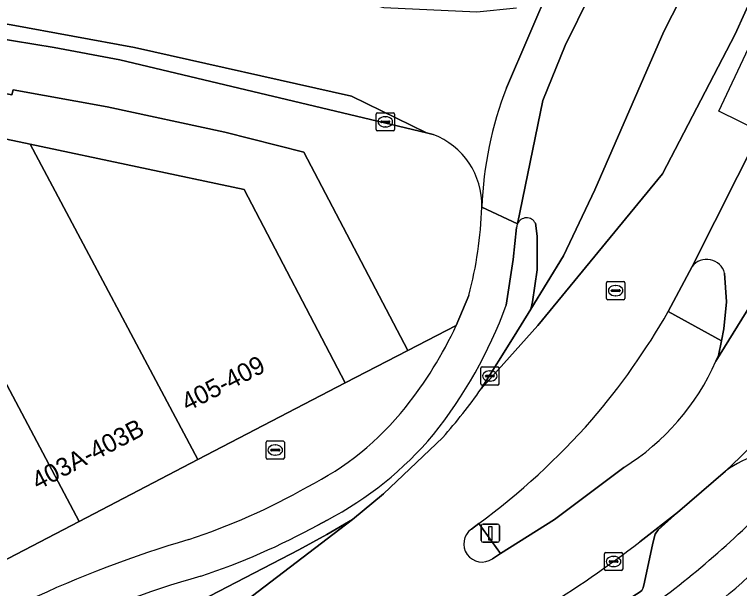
# Model space of a CAD drawing. Extents: x 163008 to 163854, y 382777 to 383982.
# Drawn here: x 163684.94 to 163724.75, y 383809.2 to 383840.73 of the extents above; entities that cross this region are included whole.
import ezdxf

# ---------------------------------------------------------------- set-up
doc = ezdxf.new("R2010")
doc.units = 0
for name, color, linetype in [('IMGEO_Berm_open', 7, 'Continuous'), ('IMGEO_Brandkraan', 7, 'Continuous'), ('IMGEO_Fietspad_open', 7, 'Continuous'), ('IMGEO_Kolk', 7, 'Continuous'), ('IMGEO_Lichtmast', 7, 'Continuous'), ('IMGEO_Pand', 7, 'Continuous'), ('IMGEO_Pand_nummerreeks', 7, 'Continuous'), ('IMGEO_Parkeervlak_open', 7, 'Continuous'), ('IMGEO_Rijbaan_lokaal_gesloten', 7, 'Continuous'), ('IMGEO_Rijbaan_lokaal_open', 7, 'Continuous'), ('IMGEO_Rioolput', 7, 'Continuous'), ('IMGEO_Verkeerseiland_open', 7, 'Continuous'), ('IMGEO_Voetpad_open', 7, 'Continuous')]:
    doc.layers.add(name, color=color, linetype=linetype)

msp = doc.modelspace()

# ---------------------------------------------------------------- linework, layer by layer
at = {"layer": 'IMGEO_Berm_open'}
for points in [[(163710.565, 383820.17), (163712.369, 383823.064), (163713.29, 383824.539), (163713.383, 383824.949), (163713.631, 383826.698), (163713.631, 383828.551), (163713.542, 383829.263)], [(163712.512, 383829.039), (163712.33, 383827.27), (163711.934, 383824.758)], [(163700.558, 383811.331), (163702.091, 383812.175), (163703.506, 383812.992), (163705.203, 383814.394), (163708.459, 383817.501)], [(163702.104, 383812.962), (163701.593, 383812.686)], [(163660.538, 383790.586), (163669.117, 383795.033), (163668.887, 383795.476), (163675.812, 383799.066), (163676.042, 383798.623), (163700.558, 383811.331)]]:
    msp.add_lwpolyline(points, dxfattribs=at)
for centre, radius, start, end in [((163713.056, 383829.018), 0.544, 26.7677, 157.5173), ((163713.114, 383829.005), 0.603, 158.4981, 176.7689), ((163688.329, 383833.37), 25.127, 321.3, 339.9553), ((163685.242, 383837.986), 30.962, 318.5771, 324.8718), ((163693.186, 383830.011), 19.241, 297.6135, 320.0645), ((163682.634, 383847.277), 39.446, 288.5306, 298.7272), ((163709.634, 383758.571), 53.305, 105.7444, 115.7095)]:
    msp.add_arc(centre, radius, start, end, dxfattribs=at)
at = {"layer": 'IMGEO_Brandkraan'}
for p, q in [((163698.832, 383817.305), (163699.684, 383817.305)), ((163698.757, 383816.379), (163698.757, 383817.231)), ((163699.245, 383817.085), (163699.27, 383817.085)), ((163699.758, 383817.231), (163699.758, 383816.379)), ((163699.016, 383816.799), (163699.016, 383816.811)), ((163699.454, 383816.762), (163699.056, 383816.762)), ((163699.059, 383816.848), (163699.457, 383816.848)), ((163699.268, 383816.525), (163699.243, 383816.525)), ((163699.5, 383816.811), (163699.5, 383816.799)), ((163699.684, 383816.305), (163698.832, 383816.305))]:
    msp.add_line(p, q, dxfattribs=at)
for points in [[(163698.832, 383817.305), (163699.684, 383817.305)], [(163698.757, 383816.379), (163698.757, 383817.231)], [(163699.758, 383817.231), (163699.758, 383816.379)], [(163699.684, 383816.305), (163698.832, 383816.305)]]:
    msp.add_lwpolyline(points, dxfattribs=at)
for centre, radius, start, end in [((163698.834, 383817.229), 0.0765, 91.552, 178.448), ((163698.834, 383817.229), 0.0765, 91.552, 178.448), ((163699.682, 383817.229), 0.0765, 1.552, 88.448), ((163699.682, 383817.229), 0.0765, 1.552, 88.448), ((163699.056, 383816.808), 0.0403, 85.8775, 175.7526), ((163699.053, 383816.798), 0.0366, 178.938, 274.7102), ((163699.457, 383816.805), 0.043, 264.8664, 352.4533), ((163699.461, 383816.81), 0.0386, 1.7309, 96.639), ((163698.834, 383816.381), 0.0765, 181.552, 268.448), ((163698.834, 383816.381), 0.0765, 181.552, 268.448), ((163699.682, 383816.381), 0.0765, 271.552, 358.448), ((163699.682, 383816.381), 0.0765, 271.552, 358.448)]:
    msp.add_arc(centre, radius, start, end, dxfattribs=at)
for centre, major_axis, ratio, start_param, end_param in [((163699.244, 383816.805), (-0.387, 0.002), 0.722429, 4.712389, 7.853982), ((163699.269, 383816.805), (-0.39, 0.002), 0.717154, 1.570796, 4.712389)]:
    msp.add_ellipse(centre, major_axis=major_axis, ratio=ratio, start_param=start_param, end_param=end_param, dxfattribs=at)
at = {"layer": 'IMGEO_Fietspad_open'}
for points in [[(163712.553, 383829.226), (163710.595, 383830.15)], [(163711.934, 383824.758), (163712.33, 383827.27), (163712.512, 383829.039)], [(163709.893, 383825.302), (163709.199, 383823.653)], [(163701.593, 383812.686), (163702.104, 383812.962)]]:
    msp.add_lwpolyline(points, dxfattribs=at)
for centre, radius, start, end in [((163688.051, 383830.94), 22.558, 345.5275, 357.9939), ((163713.114, 383829.005), 0.603, 158.4981, 176.7689), ((163688.329, 383833.37), 25.127, 321.3, 339.9553), ((163688.675, 383833.271), 22.666, 321.4576, 334.8913), ((163693.842, 383829.149), 16.056, 296.5522, 321.4751), ((163693.186, 383830.011), 19.241, 297.6135, 320.0645), ((163688.415, 383851.063), 53.173, 308.0678, 318.6041), ((163682.994, 383846.528), 36.503, 288.3785, 299.5905), ((163682.634, 383847.277), 39.446, 288.5306, 298.7272), ((163711.739, 383753.222), 61.144, 106.37285, 115.27752), ((163688.108, 383851.02), 55.444, 304.7435, 312.5453), ((163709.634, 383758.571), 53.305, 105.7444, 115.7095), ((163681.006, 383861.79), 66.191, 298.44111, 307.39129)]:
    msp.add_arc(centre, radius, start, end, dxfattribs=at)
at = {"layer": 'IMGEO_Kolk'}
for p, q in [((163704.801, 383834.41), (163704.801, 383835.262)), ((163704.876, 383835.336), (163705.728, 383835.336)), ((163705.802, 383835.262), (163705.802, 383834.41)), ((163705.06, 383834.83), (163705.06, 383834.842)), ((163705.103, 383834.879), (163705.501, 383834.879)), ((163705.289, 383835.116), (163705.314, 383835.116)), ((163705.544, 383834.842), (163705.544, 383834.83)), ((163705.498, 383834.793), (163705.1, 383834.793)), ((163705.312, 383834.556), (163705.287, 383834.556)), ((163705.728, 383834.336), (163704.876, 383834.336)), ((163710.542, 383820.446), (163710.542, 383821.298)), ((163710.617, 383821.372), (163711.469, 383821.372)), ((163711.543, 383821.298), (163711.543, 383820.446)), ((163710.844, 383820.915), (163711.242, 383820.915)), ((163711.03, 383821.152), (163711.055, 383821.152)), ((163710.801, 383820.866), (163710.801, 383820.878)), ((163711.239, 383820.829), (163710.841, 383820.829)), ((163711.053, 383820.592), (163711.028, 383820.592)), ((163711.285, 383820.878), (163711.285, 383820.866)), ((163711.469, 383820.372), (163710.617, 383820.372)), ((163717.336, 383810.256), (163717.336, 383811.108)), ((163717.411, 383811.182), (163718.263, 383811.182)), ((163717.824, 383810.962), (163717.849, 383810.962)), ((163718.337, 383811.108), (163718.337, 383810.256)), ((163717.595, 383810.676), (163717.595, 383810.688)), ((163718.033, 383810.639), (163717.635, 383810.639)), ((163717.638, 383810.725), (163718.036, 383810.725)), ((163718.079, 383810.688), (163718.079, 383810.676)), ((163718.263, 383810.182), (163717.411, 383810.182)), ((163717.847, 383810.402), (163717.822, 383810.402))]:
    msp.add_line(p, q, dxfattribs=at)
for points in [[(163704.801, 383834.41), (163704.801, 383835.262)], [(163704.876, 383835.336), (163705.728, 383835.336)], [(163705.802, 383835.262), (163705.802, 383834.41)], [(163705.728, 383834.336), (163704.876, 383834.336)], [(163710.542, 383820.446), (163710.542, 383821.298)], [(163710.617, 383821.372), (163711.469, 383821.372)], [(163711.543, 383821.298), (163711.543, 383820.446)], [(163711.469, 383820.372), (163710.617, 383820.372)], [(163717.336, 383810.256), (163717.336, 383811.108)], [(163717.411, 383811.182), (163718.263, 383811.182)], [(163718.337, 383811.108), (163718.337, 383810.256)], [(163718.263, 383810.182), (163717.411, 383810.182)]]:
    msp.add_lwpolyline(points, dxfattribs=at)
for centre, radius, start, end in [((163704.878, 383835.26), 0.0765, 91.552, 178.448), ((163704.878, 383835.26), 0.0765, 91.552, 178.448), ((163705.726, 383835.26), 0.0765, 1.552, 88.448), ((163705.726, 383835.26), 0.0765, 1.552, 88.448), ((163705.1, 383834.839), 0.0403, 85.8775, 175.7526), ((163705.097, 383834.829), 0.0366, 178.938, 274.7102), ((163705.501, 383834.836), 0.043, 264.8664, 352.4533), ((163705.505, 383834.841), 0.0386, 1.7309, 96.639), ((163704.878, 383834.412), 0.0765, 181.552, 268.448), ((163704.878, 383834.412), 0.0765, 181.552, 268.448), ((163705.726, 383834.412), 0.0765, 271.552, 358.448), ((163705.726, 383834.412), 0.0765, 271.552, 358.448), ((163710.619, 383821.296), 0.0765, 91.552, 178.448), ((163710.619, 383821.296), 0.0765, 91.552, 178.448), ((163711.467, 383821.296), 0.0765, 1.552, 88.448), ((163711.467, 383821.296), 0.0765, 1.552, 88.448), ((163710.841, 383820.875), 0.0403, 85.8775, 175.7526), ((163711.246, 383820.877), 0.0386, 1.7309, 96.639), ((163710.838, 383820.865), 0.0366, 178.938, 274.7102), ((163711.242, 383820.872), 0.043, 264.8664, 352.4533), ((163710.619, 383820.448), 0.0765, 181.552, 268.448), ((163710.619, 383820.448), 0.0765, 181.552, 268.448), ((163711.467, 383820.448), 0.0765, 271.552, 358.448), ((163711.467, 383820.448), 0.0765, 271.552, 358.448), ((163717.413, 383811.106), 0.0765, 91.552, 178.448), ((163717.413, 383811.106), 0.0765, 91.552, 178.448), ((163718.261, 383811.106), 0.0765, 1.552, 88.448), ((163718.261, 383811.106), 0.0765, 1.552, 88.448), ((163717.635, 383810.685), 0.0403, 85.8775, 175.7526), ((163717.632, 383810.675), 0.0366, 178.938, 274.7102), ((163718.036, 383810.682), 0.043, 264.8664, 352.4533), ((163718.04, 383810.687), 0.0386, 1.7309, 96.639), ((163717.413, 383810.258), 0.0765, 181.552, 268.448), ((163717.413, 383810.258), 0.0765, 181.552, 268.448), ((163718.261, 383810.258), 0.0765, 271.552, 358.448), ((163718.261, 383810.258), 0.0765, 271.552, 358.448)]:
    msp.add_arc(centre, radius, start, end, dxfattribs=at)
for centre, major_axis, ratio, start_param, end_param in [((163705.288, 383834.836), (-0.387, 0.002), 0.722429, 4.712389, 7.853982), ((163705.313, 383834.836), (-0.39, 0.002), 0.717154, 1.570796, 4.712389), ((163711.029, 383820.872), (-0.387, 0.002), 0.722429, 4.712389, 7.853982), ((163711.054, 383820.872), (-0.39, 0.002), 0.717154, 1.570796, 4.712389), ((163717.823, 383810.682), (-0.387, 0.002), 0.722429, 4.712389, 7.853982), ((163717.848, 383810.682), (-0.39, 0.002), 0.717154, 1.570796, 4.712389)]:
    msp.add_ellipse(centre, major_axis=major_axis, ratio=ratio, start_param=start_param, end_param=end_param, dxfattribs=at)
at = {"layer": 'IMGEO_Lichtmast'}
for p, q in [((163710.572, 383811.838), (163710.572, 383812.638)), ((163710.572, 383812.638), (163710.572, 383811.838)), ((163710.672, 383812.738), (163711.462, 383812.738)), ((163711.462, 383812.738), (163710.672, 383812.738)), ((163711.562, 383812.638), (163711.562, 383811.838)), ((163711.562, 383811.838), (163711.562, 383812.638)), ((163711.462, 383811.738), (163710.672, 383811.738)), ((163710.672, 383811.738), (163711.462, 383811.738))]:
    msp.add_line(p, q, dxfattribs=at)
msp.add_lwpolyline([(163710.992, 383812.613), (163711.142, 383812.613), (163711.142, 383811.863), (163710.992, 383811.863), (163710.992, 383812.613)], dxfattribs=at)
for centre, start, end in [((163710.672, 383812.638), 90, 180), ((163710.672, 383812.638), 90, 180), ((163711.462, 383812.638), 0, 90), ((163711.462, 383812.638), 360, 90), ((163710.672, 383811.838), 180, 270), ((163710.672, 383811.838), 180, 270), ((163711.462, 383811.838), 270, 0), ((163711.462, 383811.838), 270, 0)]:
    msp.add_arc(centre, 0.1, start, end, dxfattribs=at)
at = {"layer": 'IMGEO_Pand'}
for points in [[(163695.012, 383816.285), (163685.801, 383833.602), (163680.739, 383834.673), (163677.879, 383833.353), (163678.036, 383833.051), (163677.848, 383832.953), (163688.487, 383812.887)], [(163695.012, 383816.285), (163703.098, 383820.495), (163697.558, 383831.114), (163685.801, 383833.602)], [(163677.848, 383832.953), (163673.712, 383830.788), (163672.702, 383830.259), (163671.16, 383829.452), (163672.843, 383826.235), (163669.76, 383824.62), (163671.949, 383820.346), (163674.082, 383816.182), (163678.523, 383807.699), (163688.487, 383812.887)]]:
    msp.add_lwpolyline(points, close=True, dxfattribs=at)
at = {"layer": 'IMGEO_Parkeervlak_open'}
for points in [[(163702.565, 383799.868), (163709.272, 383803.357), (163715.218, 383806.45), (163716.043, 383806.96), (163719.237, 383808.981), (163719.379, 383809.083), (163719.459, 383809.242), (163719.528, 383809.548), (163719.988, 383811.685), (163720.114, 383812.179), (163720.289, 383812.43), (163721.34, 383813.373), (163719.27, 383811.767)], [(163696.608, 383807.729), (163703.506, 383812.992), (163702.091, 383812.175), (163700.558, 383811.331), (163676.042, 383798.623), (163669.117, 383795.033), (163660.538, 383790.586)]]:
    msp.add_lwpolyline(points, dxfattribs=at)
msp.add_arc((163684.462, 383856.664), 56.809, 294.4895, 307.7861, dxfattribs=at)
at = {"layer": 'IMGEO_Rijbaan_lokaal_gesloten'}
for points in [[(163720.834, 383824.413), (163722.142, 383826.895), (163725.888, 383834.313), (163723.607, 383835.424), (163740.809, 383871.949), (163739.261, 383872.368), (163737.042, 383867.604), (163733.53, 383859.598), (163724.518, 383839.649), (163720.529, 383831.978), (163713.678, 383823.652), (163710.565, 383820.17)], [(163730.02, 383832.301), (163725.888, 383834.313), (163722.142, 383826.895)], [(163735.248, 383829.755), (163730.02, 383832.301), (163723.455, 383821.689)], [(163723.927, 383826.527), (163724.035, 383824.94), (163723.888, 383823.461), (163723.753, 383822.801), (163723.587, 383821.998), (163723.455, 383821.689), (163730.02, 383832.301)], [(163708.459, 383817.501), (163705.203, 383814.394), (163703.506, 383812.992), (163696.608, 383807.729)], [(163718.395, 383815.846), (163714.599, 383812.992), (163711.623, 383811.13), (163711.18, 383810.836)], [(163719.27, 383811.767), (163721.34, 383813.373), (163723.975, 383815.655)], [(163710.025, 383812.463), (163710.435, 383812.767)]]:
    msp.add_lwpolyline(points, dxfattribs=at)
msp.add_lwpolyline([(163737.042, 383867.604), (163736.689, 383866.924), (163735.86, 383865.607), (163735.123, 383864.666), (163729.405, 383857.366), (163728.082, 383855.22), (163723.313, 383845.158), (163720.588, 383839.803), (163716.813, 383831.098), (163715.085, 383827.476), (163713.29, 383824.539), (163712.369, 383823.064), (163710.565, 383820.17), (163713.678, 383823.652), (163720.529, 383831.978), (163724.518, 383839.649), (163733.53, 383859.598)], close=True, dxfattribs=at)
for centre, radius, start, end in [((163722.943, 383826.266), 1.018, 14.8605, 141.8414), ((163687.587, 383843.397), 38.285, 319.3538, 330.273), ((163685.536, 383857.375), 56.728, 312.6558, 321.7076), ((163711.38, 383827.034), 13.205, 302.0902, 336.1251), ((163685.242, 383837.986), 30.962, 318.5771, 324.8718), ((163686.875, 383844.657), 39.649, 306.456, 318.6426), ((163710.607, 383811.653), 0.998, 125.7056, 305.0359), ((163684.462, 383856.664), 56.809, 294.4895, 307.7861)]:
    msp.add_arc(centre, radius, start, end, dxfattribs=at)
at = {"layer": 'IMGEO_Rijbaan_lokaal_open'}
for points in [[(163712.504, 383841.086), (163710.329, 383840.863), (163705.224, 383841.104), (163692.742, 383844.26), (163679.558, 383846.574), (163675.07, 383847.205), (163669.531, 383847.907), (163662.729, 383848.257), (163651.285, 383848.959), (163650.989, 383843.365), (163669.47, 383842.409), (163676.118, 383841.658), (163684.751, 383840.157), (163691.533, 383838.923), (163703.436, 383836.242), (163707.571, 383834.222), (163707.93, 383834.136)], [(163720.588, 383839.803), (163723.313, 383845.158), (163722.156, 383843.347)], [(163711.952, 383836.703), (163714.416, 383842.433)], [(163715.181, 383839.036), (163716.551, 383841.824), (163714.416, 383842.433), (163711.952, 383836.703)], [(163716.551, 383841.824), (163715.181, 383839.036), (163713.941, 383836.001), (163712.553, 383829.226)], [(163713.542, 383829.263), (163713.631, 383828.551), (163713.631, 383826.698), (163713.383, 383824.949), (163713.29, 383824.539), (163715.085, 383827.476), (163716.813, 383831.098), (163720.588, 383839.803)], [(163710.595, 383830.15), (163712.553, 383829.226), (163713.941, 383836.001), (163715.181, 383839.036)]]:
    msp.add_lwpolyline(points, dxfattribs=at)
msp.add_lwpolyline([(163650.94, 383842.458), (163656.575, 383842.141), (163660.152, 383841.939), (163669.353, 383841.422), (163678.171, 383840.384), (163687.119, 383838.918), (163690.727, 383838.237), (163707.571, 383834.222), (163703.436, 383836.242), (163691.533, 383838.923), (163684.751, 383840.157), (163676.118, 383841.658), (163669.47, 383842.409), (163650.989, 383843.365)], close=True, dxfattribs=at)
for centre, radius, start, end in [((163730.99, 383829.344), 20.41, 158.8651, 177.736), ((163730.99, 383829.344), 20.41, 158.8651, 177.736), ((163706.475, 383830.279), 4.122, 358.1998, 69.3328), ((163713.056, 383829.018), 0.544, 26.7677, 157.5173), ((163685.536, 383857.375), 56.728, 312.6558, 321.7076), ((163727.344, 383810.998), 5.748, 84.1753, 125.8806)]:
    msp.add_arc(centre, radius, start, end, dxfattribs=at)
at = {"layer": 'IMGEO_Rioolput'}
for p, q in [((163717.522, 383826.064), (163718.374, 383826.064)), ((163717.447, 383825.138), (163717.447, 383825.99)), ((163717.935, 383825.844), (163717.96, 383825.844)), ((163718.448, 383825.99), (163718.448, 383825.138)), ((163717.706, 383825.558), (163717.706, 383825.57)), ((163718.144, 383825.521), (163717.746, 383825.521)), ((163717.749, 383825.607), (163718.147, 383825.607)), ((163717.958, 383825.284), (163717.933, 383825.284)), ((163718.19, 383825.57), (163718.19, 383825.558)), ((163718.374, 383825.064), (163717.522, 383825.064))]:
    msp.add_line(p, q, dxfattribs=at)
for points in [[(163717.522, 383826.064), (163718.374, 383826.064)], [(163717.447, 383825.138), (163717.447, 383825.99)], [(163718.448, 383825.99), (163718.448, 383825.138)], [(163718.374, 383825.064), (163717.522, 383825.064)]]:
    msp.add_lwpolyline(points, dxfattribs=at)
for centre, radius, start, end in [((163717.524, 383825.988), 0.0765, 91.552, 178.448), ((163717.524, 383825.988), 0.0765, 91.552, 178.448), ((163718.372, 383825.988), 0.0765, 1.552, 88.448), ((163718.372, 383825.988), 0.0765, 1.552, 88.448), ((163717.746, 383825.567), 0.0403, 85.8775, 175.7526), ((163717.743, 383825.557), 0.0366, 178.938, 274.7102), ((163718.147, 383825.564), 0.043, 264.8664, 352.4533), ((163718.151, 383825.569), 0.0386, 1.7309, 96.639), ((163717.524, 383825.14), 0.0765, 181.552, 268.448), ((163717.524, 383825.14), 0.0765, 181.552, 268.448), ((163718.372, 383825.14), 0.0765, 271.552, 358.448), ((163718.372, 383825.14), 0.0765, 271.552, 358.448)]:
    msp.add_arc(centre, radius, start, end, dxfattribs=at)
for centre, major_axis, ratio, start_param, end_param in [((163717.934, 383825.564), (-0.387, 0.002), 0.722429, 4.712389, 7.853982), ((163717.959, 383825.564), (-0.39, 0.002), 0.717154, 1.570796, 4.712389)]:
    msp.add_ellipse(centre, major_axis=major_axis, ratio=ratio, start_param=start_param, end_param=end_param, dxfattribs=at)
at = {"layer": 'IMGEO_Verkeerseiland_open'}
for points in [[(163722.142, 383826.895), (163720.834, 383824.413), (163723.753, 383822.801), (163723.888, 383823.461), (163724.035, 383824.94), (163723.927, 383826.527)], [(163723.455, 383821.689), (163723.587, 383821.998), (163723.753, 383822.801), (163720.834, 383824.413)], [(163710.435, 383812.767), (163711.623, 383811.13), (163714.599, 383812.992), (163718.395, 383815.846)], [(163711.18, 383810.836), (163711.623, 383811.13), (163710.435, 383812.767), (163710.025, 383812.463)]]:
    msp.add_lwpolyline(points, dxfattribs=at)
for centre, radius, start, end in [((163722.943, 383826.266), 1.018, 14.8605, 141.8414), ((163687.587, 383843.397), 38.285, 319.3538, 330.273), ((163711.38, 383827.034), 13.205, 302.0902, 336.1251), ((163686.875, 383844.657), 39.649, 306.456, 318.6426), ((163710.607, 383811.653), 0.998, 125.7056, 305.0359)]:
    msp.add_arc(centre, radius, start, end, dxfattribs=at)
at = {"layer": 'IMGEO_Voetpad_open'}
for points in [[(163707.93, 383834.136), (163707.571, 383834.222), (163690.727, 383838.237), (163687.119, 383838.918), (163678.171, 383840.384), (163669.353, 383841.422), (163660.152, 383841.939), (163656.575, 383842.141), (163650.94, 383842.458), (163635.479, 383843.327), (163634.003, 383843.41), (163630.247, 383843.619), (163629.13, 383843.682), (163625.564, 383843.885), (163601.949, 383845.213), (163595.355, 383845.584), (163575.155, 383846.737), (163569.13, 383847.05), (163568.104, 383847.103), (163566.629, 383847.199), (163564.349, 383847.298)], [(163478.824, 383842.105), (163500, 383841.714), (163514.763, 383841.441), (163516.404, 383841.411), (163567.617, 383840.466), (163568.9, 383840.442), (163569.115, 383844.029), (163660.539, 383838.715), (163666.13, 383838.39), (163672.075, 383838.044), (163675.461, 383837.666), (163678.696, 383837.28), (163683.118, 383836.654), (163684.801, 383836.327), (163684.862, 383836.585), (163690.029, 383835.666), (163696.497, 383834.271), (163700.832, 383833.173), (163706.543, 383822.278), (163709.199, 383823.653), (163709.893, 383825.302)], [(163709.199, 383823.653), (163706.543, 383822.278), (163703.098, 383820.495), (163695.012, 383816.285), (163688.487, 383812.887), (163678.523, 383807.699), (163672.951, 383804.798), (163651.566, 383793.659), (163645.295, 383790.393), (163644.534, 383789.991), (163640.013, 383787.637), (163638.709, 383786.984), (163631.748, 383783.36), (163625.213, 383779.957), (163618.872, 383776.655), (163613.703, 383773.964), (163609.16, 383771.634), (163609.287, 383771.213), (163600.403, 383766.616)], [(163723.975, 383815.655), (163721.34, 383813.373), (163720.289, 383812.43), (163720.114, 383812.179), (163719.988, 383811.685), (163719.528, 383809.548), (163719.459, 383809.242), (163719.379, 383809.083), (163719.237, 383808.981), (163716.043, 383806.96), (163715.218, 383806.45), (163709.272, 383803.357), (163709.531, 383802.872), (163702.801, 383799.402), (163702.565, 383799.868), (163694.038, 383795.429), (163693.745, 383795.913)]]:
    msp.add_lwpolyline(points, dxfattribs=at)
msp.add_lwpolyline([(163706.543, 383822.278), (163700.832, 383833.173), (163696.497, 383834.271), (163690.029, 383835.666), (163684.862, 383836.585), (163684.801, 383836.327), (163683.118, 383836.654), (163678.696, 383837.28), (163675.461, 383837.666), (163675.451, 383837.508), (163676.254, 383836.317), (163677.879, 383833.353), (163680.739, 383834.673), (163685.801, 383833.602), (163697.558, 383831.114), (163703.098, 383820.495)], close=True, dxfattribs=at)
for centre, radius, start, end in [((163706.475, 383830.279), 4.122, 358.1998, 69.3328), ((163688.051, 383830.94), 22.558, 345.5275, 357.9939), ((163688.675, 383833.271), 22.666, 321.4576, 334.8913), ((163693.842, 383829.149), 16.056, 296.5522, 321.4751), ((163727.344, 383810.998), 5.748, 84.1753, 125.8806), ((163688.415, 383851.063), 53.173, 308.0678, 318.6041), ((163682.994, 383846.528), 36.503, 288.3785, 299.5905), ((163711.739, 383753.222), 61.144, 106.37285, 115.27752), ((163688.108, 383851.02), 55.444, 304.7435, 312.5453), ((163681.006, 383861.79), 66.191, 298.44111, 307.39129)]:
    msp.add_arc(centre, radius, start, end, dxfattribs=at)

# ---------------------------------------------------------------- texts
at = {"layer": 'IMGEO_Pand_nummerreeks'}
for s, rotation, p in [('405-409', 27.227, (163694.434, 383818.906)), ('403A-403B', 27.5306, (163686.222, 383814.591))]:
    msp.add_text(s, height=1, rotation=rotation, dxfattribs=at).set_placement(p)

doc.saveas('drawing.dxf')
